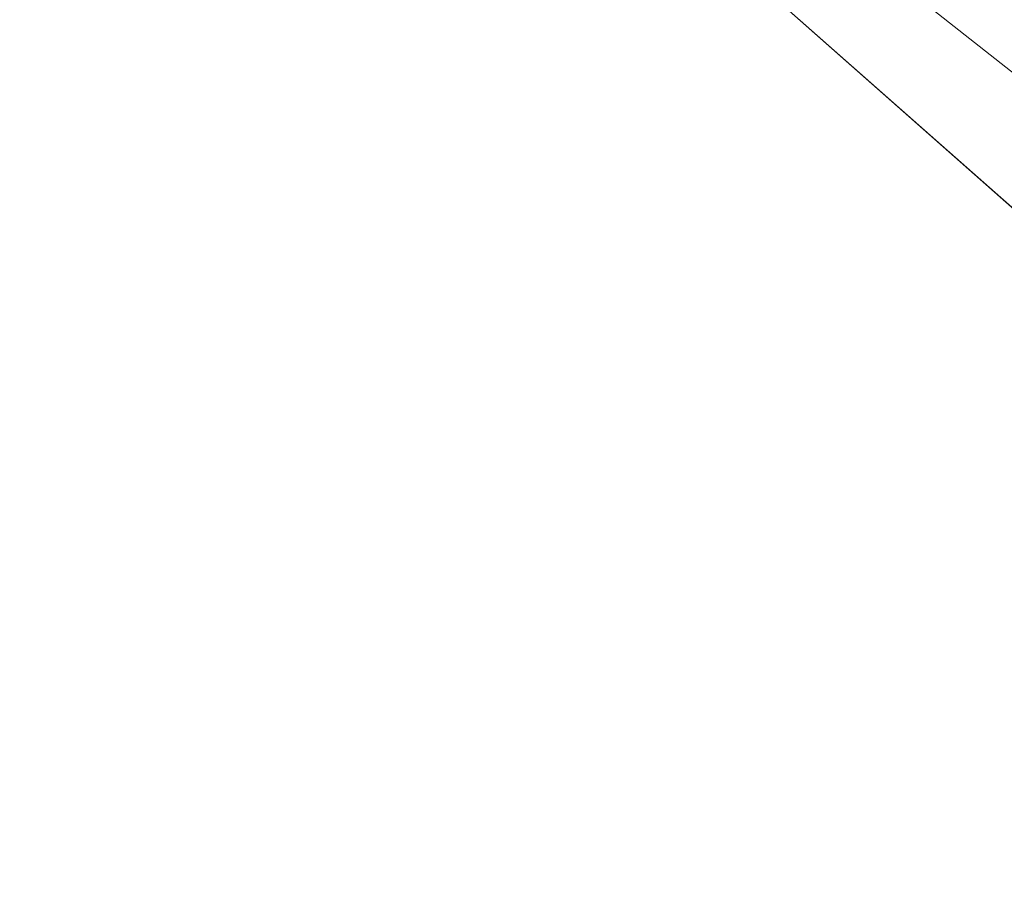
# Model space of a CAD drawing. Header units: millimetres. Extents: x 162876 to 168130, y 402614 to 405602.
# Tile 829 of 1056: x 165495.22 to 165497.93, y 403945.86 to 403948.27. Entities that reach past the tile are written whole.
import ezdxf
from ezdxf import colors
from ezdxf.entities.mleader import LeaderData, LeaderLine
from ezdxf.math import Vec2, Vec3

# ---------------------------------------------------------------- set-up
doc = ezdxf.new("R2010")
doc.units = ezdxf.units.MM
for name, color, linetype, lineweight in [('X-CA190022.004-UO-BGT_Ondergrond$0$GE_201_SHDHek_Lijn_GEM', 253, 'X-CA190022.004-UO-BGT_Ondergrond$0$Hekwerk', 9), ('X-CA190022.004-UO-BGT_Ondergrond$0$GE_367_OWGBerm_groenvoorziening_grasenk_GEM', 253, 'Continuous', 9), ('X-CA190022.004-UO-BGT_Ondergrond$0$GE_476_BTDGraslandagrarisch_Vlak_GEM', 253, 'Continuous', 9), ('X-CA190022.004-UO-KAD_Percelen$0$B-WE-KG-GRENS_PERCEEL-GV', 150, 'Continuous', 9), ('X-CA190022.004-UO-OPB_Opbreek_v0.1$0$X-XX-AL-T25- LEADER ASFALT', 7, 'Continuous', 25)]:
    doc.layers.add(name, color=color, linetype=linetype, lineweight=lineweight)
doc.styles.add('X-CA190022.004-UO-OPB_Opbreek_v0.1$0$NLCS-ISO-M200-T25', font='NLCS-ISO.ttf', dxfattribs={"height": 0.5})
doc.linetypes.add('X-CA190022.004-UO-BGT_Ondergrond$0$Hekwerk', pattern='A,5,-1.5,[2,dgnlstyle-Veghel.shx,S=0.007937,R=0,X=0,Y=0],-1.5', length=8)

msp = doc.modelspace()

# ---------------------------------------------------------------- leaders
at = {"layer": 'X-CA190022.004-UO-OPB_Opbreek_v0.1$0$X-XX-AL-T25- LEADER ASFALT'}
ml = msp.add_multileader_mtext('Standard', dxfattribs=at)
ml.set_content('\\A1;Wegvak 2.16; Fietspad Geerbosch\\PTotaal teervrij:\\PFrezen asfalt 25mm:  273.0m{\\H0.7x;\\S2^ ;\\H1.42857x; }', color=256, style='X-CA190022.004-UO-OPB_Opbreek_v0.1$0$NLCS-ISO-M200-T25')
ml.set_leader_properties(color=256, linetype='ByLayer', lineweight=-1)
ml.build(insert=Vec2(0, 0))
ml.multileader.update_dxf_attribs({"text_left_attachment_type": 5, "text_right_attachment_type": 5, "dogleg_length": 0.5, "arrow_head_size": 0.5})
ctx = ml.context
ctx.base_point, ctx.char_height, ctx.arrow_head_size, ctx.landing_gap_size, ctx.plane_origin, ctx.plane_x_axis, ctx.plane_y_axis = Vec3(165519.4827, 403953.6704), 0.5, 0.5, 0.18, Vec3(165445.8271, 403966.774), Vec3(0.692899, 0.721035), Vec3(-0.721035, 0.692899)
ctx.left_attachment, ctx.right_attachment = 5, 5
notes = []
notes.append((ctx, [(0, (1, 1, 0), (165519.1363, 403953.3099), (0.692899, 0.721035), 0.5, [(1, [(165496.5463, 403920.1721), (165523.5587, 403949.4352)], 0, [])])]))
ctx.mtext.insert, ctx.mtext.text_direction, ctx.mtext.rotation, ctx.mtext.width, ctx.mtext.flow_direction = Vec3(165517.9731, 403955.3708), Vec3(0.692899, 0.721035), 0.805295, 10.216208, 5
ctx.mtext.has_bg_fill, ctx.mtext.bg_color, ctx.mtext.bg_scale_factor, ctx.mtext.bg_transparency, ctx.mtext.use_window_bg_color = 1, -1027028792, 1.5, 0, 1
for ctx, leaders in notes:
    for number, flags, end, landing, length, lines in leaders:
        leader = LeaderData()
        leader.index, (leader.has_last_leader_line, leader.has_dogleg_vector, leader.attachment_direction) = number, flags
        leader.last_leader_point, leader.dogleg_vector, leader.dogleg_length = Vec3(end), Vec3(landing), length
        for number, points, colour, breaks in lines:
            line = LeaderLine()
            line.index, line.vertices, line.color, line.breaks = number, Vec3.list(points), colors.encode_raw_color(colour), breaks
            leader.lines.append(line)
        ctx.leaders.append(leader)

# ---------------------------------------------------------------- next in the draw order: linework, layer by layer
at = {"layer": 'X-CA190022.004-UO-BGT_Ondergrond$0$GE_201_SHDHek_Lijn_GEM'}
msp.add_line((165498.003, 403948.09), (165495.343, 403950.194), dxfattribs=at)
at = {"layer": 'X-CA190022.004-UO-BGT_Ondergrond$0$GE_367_OWGBerm_groenvoorziening_grasenk_GEM', "flags": 128}
msp.add_lwpolyline([(165503.293, 403936.224), (165501.649, 403938.443), (165501.693, 403939.269), (165501.76, 403939.335), (165504.789, 403942.27), (165504.206, 403942.881), (165501.969, 403942.681), (165501.41, 403943.249), (165496.305, 403938.312), (165497.763, 403936.831), (165497.568, 403936.696), (165495.044, 403939.523), (165500.547, 403945.616), (165500.229, 403945.879), (165498.003, 403948.09), (165495.343, 403950.194), (165493.382, 403950.786), (165491.549, 403951.006), (165489.683, 403950.612), (165476.688, 403947.364), (165448.956, 403939.557)], dxfattribs=at)
at = {"layer": 'X-CA190022.004-UO-BGT_Ondergrond$0$GE_476_BTDGraslandagrarisch_Vlak_GEM', "flags": 128}
msp.add_lwpolyline([(165409.739, 403909.722), (165454.087, 403922.754), (165448.956, 403939.557), (165476.688, 403947.364), (165489.683, 403950.612), (165491.549, 403951.006), (165493.382, 403950.786), (165495.343, 403950.194), (165498.003, 403948.09), (165500.229, 403945.879), (165500.547, 403945.616), (165495.044, 403939.523), (165497.568, 403936.696)], dxfattribs=at)
at = {"layer": 'X-CA190022.004-UO-KAD_Percelen$0$B-WE-KG-GRENS_PERCEEL-GV', "flags": 128}
msp.add_lwpolyline([(165465.94, 403977.9), (165485.47, 403959.11), (165489.71, 403955.04), (165500.126, 403945.838), (165504.3, 403942.15), (165507.8, 403939), (165513.006, 403935.006), (165525.447, 403925.461), (165529.8, 403922.245), (165546.98, 403918.48), (165534.04, 403930.46), (165523.606, 403940.115), (165516.49, 403946.7), (165508.07, 403954.49), (165478.67, 403980.52)], dxfattribs=at)
msp.add_lwpolyline([(165302.032, 403912.162), (165323.1, 403852.205), (165489.46, 403932.49), (165497.079, 403937.449), (165494.566, 403939.736), (165500.126, 403945.838), (165489.71, 403955.04), (165441.61, 403941.12), (165440.17, 403940.75), (165404.32, 403931.58), (165375.738, 403924.264), (165341.22, 403915.43), (165340.41, 403918.62), (165333.59, 403916.86), (165312.86, 403912.2)], close=True, dxfattribs=at)

doc.saveas('drawing.dxf')
